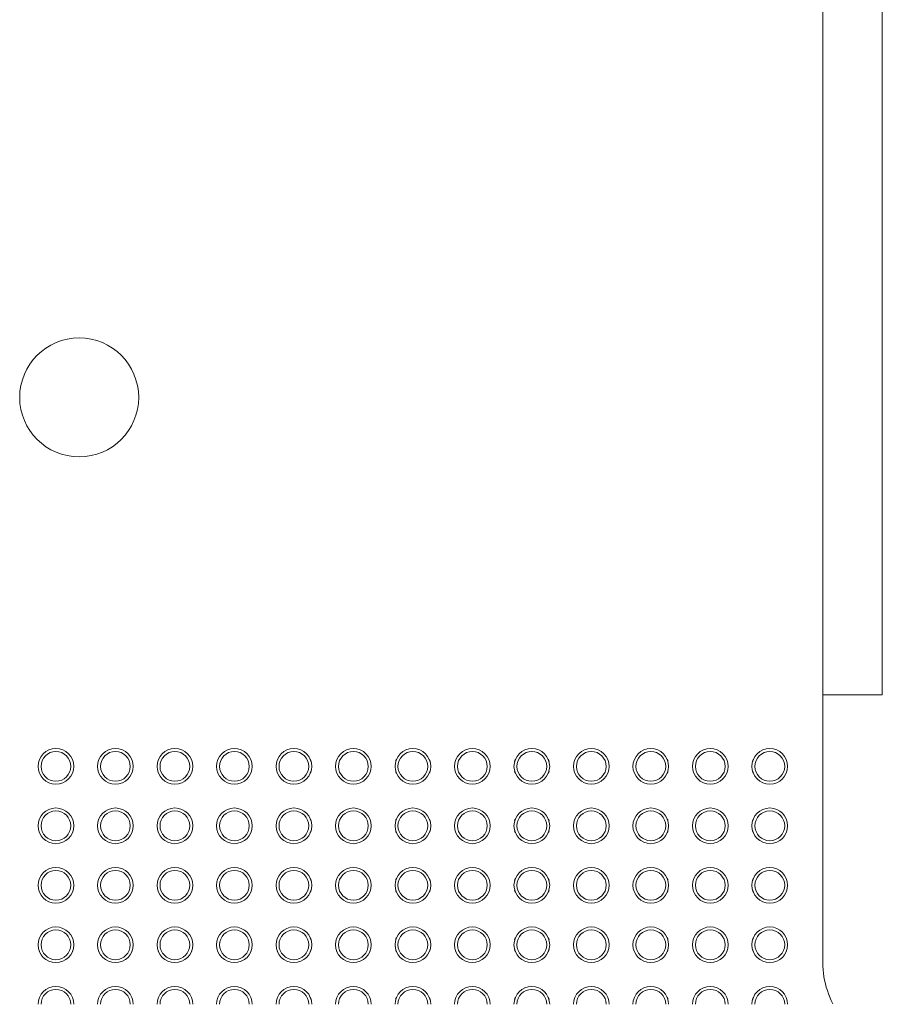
# Model space of a CAD drawing. Header units: millimetres. Extents: x -281 to 121694, y -16481 to 65128.
# Tile 304 of 656: x 21365 to 22090, y 25715 to 26542. Entities that reach past the tile are written whole.
import ezdxf

# ---------------------------------------------------------------- set-up
doc = ezdxf.new("R2010")
doc.units = ezdxf.units.MM
for name, color, linetype, lineweight in [('A--L$01A__Algemeen', 7, 'Continuous', 5), ('A--L28__Hoofddraagconstructies', 3, 'Continuous', 5), ('A--LD21__DetailPenFijnHidden', 1, 'Continuous', 5)]:
    doc.layers.add(name, color=color, linetype=linetype, lineweight=lineweight)

# ---------------------------------------------------------------- blocks, each defined once
blk = doc.blocks.new('NLRS_24_10_SF_trappen kern_gen_cpz - NLRS_24_12_02_SF_trappen kern_gen_cpz-66734290-L_80_ 16')
at = {"layer": 'A--L$01A__Algemeen'}
for p, q in [((-1700, -0.1), (-1700, 224.9)), ((-1750, -0.1), (-1700, -0.1))]:
    blk.add_line(p, q, dxfattribs=at)
at = {"layer": 'A--L$01A__Algemeen', "flags": 128}
for points in [[(-1700, 224.9), (-1700.06, 227.9), (-1700.24, 230.89), (-1700.54, 233.88), (-1700.96, 236.85), (-1701.5, 239.8), (-1702.15, 242.73), (-1702.92, 245.63), (-1703.81, 248.49), (-1704.81, 251.32), (-1705.92, 254.11), (-1707.14, 256.85), (-1708.48, 259.53)], [(-1705.92, 254.11), (-1707.14, 256.85), (-1708.48, 259.53)], [(-1705.92, 254.11), (-1707.14, 256.85), (-1708.48, 259.53)], [(-1705.92, 254.11), (-1707.14, 256.85), (-1708.48, 259.53)], [(-1700, 224.9), (-1700.06, 227.9), (-1700.24, 230.89), (-1700.54, 233.88), (-1700.96, 236.85), (-1701.5, 239.8), (-1702.15, 242.73), (-1702.92, 245.63), (-1703.81, 248.49), (-1704.81, 251.32), (-1705.59, 253.27)], [(-1700, 224.9), (-1700.06, 227.9), (-1700.24, 230.89), (-1700.54, 233.88), (-1700.96, 236.85), (-1701.5, 239.8), (-1702.15, 242.73), (-1702.92, 245.63), (-1703.81, 248.49), (-1704.81, 251.32), (-1705.59, 253.27)], [(-1700, 224.9), (-1700.06, 227.9), (-1700.24, 230.89), (-1700.54, 233.88), (-1700.96, 236.85), (-1701.5, 239.8), (-1702.15, 242.73), (-1702.92, 245.63), (-1703.81, 248.49), (-1704.81, 251.32), (-1705.59, 253.27)]]:
    blk.add_lwpolyline(points, dxfattribs=at)
at = {"layer": 'A--L$01A__Algemeen'}
for centre, radius, start, end in [((-1655.44, 260), 15, 180, 360), ((-1655.44, 260), 12.5, 180, 360), ((-1605.44, 260), 15, 180, 360), ((-1605.44, 260), 12.5, 180, 360), ((-1555.44, 260), 15, 180, 360), ((-1555.44, 260), 12.5, 180, 360), ((-1505.44, 260), 15, 180, 360), ((-1505.44, 260), 12.5, 180, 360), ((-1455.44, 260), 15, 180, 360), ((-1455.44, 260), 12.5, 180, 360), ((-1405.44, 260), 15, 180, 360), ((-1405.44, 260), 12.5, 180, 360), ((-1355.44, 260), 15, 180, 360), ((-1355.44, 260), 12.5, 180, 360), ((-1305.44, 260), 15, 180, 360), ((-1305.44, 260), 12.5, 180, 360), ((-1255.44, 260), 15, 180, 360), ((-1255.44, 260), 12.5, 180, 360), ((-1205.44, 260), 15, 180, 360), ((-1205.44, 260), 12.5, 180, 360), ((-1155.44, 260), 15, 180, 360), ((-1155.44, 260), 12.5, 180, 360), ((-1105.44, 260), 15, 180, 360), ((-1105.44, 260), 12.5, 180, 360), ((-1055.44, 260), 15, 180, 360), ((-1055.44, 260), 12.5, 180, 360), ((-1655.44, 260), 15, 195.71976, 202.5), ((-1655.44, 260), 15, 195.71976, 202.5), ((-1655.44, 260), 15, 195.71976, 202.5), ((-1655.44, 260), 15, 337.5, 344.28024), ((-1655.44, 260), 15, 337.5, 344.28024), ((-1655.44, 260), 15, 337.5, 344.28024), ((-1605.44, 260), 15, 195.71976, 202.5), ((-1605.44, 260), 15, 195.71976, 202.5), ((-1605.44, 260), 15, 195.71976, 202.5), ((-1605.44, 260), 15, 337.5, 344.28024), ((-1605.44, 260), 15, 337.5, 344.28024), ((-1605.44, 260), 15, 337.5, 344.28024), ((-1555.44, 260), 15, 195.71976, 202.5), ((-1555.44, 260), 15, 195.71976, 202.5), ((-1555.44, 260), 15, 195.71976, 202.5), ((-1505.44, 260), 15, 195.71976, 202.5), ((-1505.44, 260), 15, 195.71976, 202.5), ((-1505.44, 260), 15, 195.71976, 202.5), ((-1505.44, 260), 15, 337.5, 344.28024), ((-1505.44, 260), 15, 337.5, 344.28024), ((-1505.44, 260), 15, 337.5, 344.28024), ((-1455.44, 260), 15, 195.71976, 202.5), ((-1455.44, 260), 15, 195.71976, 202.5), ((-1455.44, 260), 15, 195.71976, 202.5), ((-1455.44, 260), 15, 337.5, 344.28024), ((-1455.44, 260), 15, 337.5, 344.28024), ((-1455.44, 260), 15, 337.5, 344.28024), ((-1405.44, 260), 15, 195.71976, 202.5), ((-1405.44, 260), 15, 195.71976, 202.5), ((-1405.44, 260), 15, 195.71976, 202.5), ((-1405.44, 260), 15, 337.5, 344.28024), ((-1405.44, 260), 15, 337.5, 344.28024), ((-1405.44, 260), 15, 337.5, 344.28024), ((-1355.44, 260), 15, 195.71976, 202.5), ((-1355.44, 260), 15, 195.71976, 202.5), ((-1355.44, 260), 15, 195.71976, 202.5), ((-1355.44, 260), 15, 337.5, 344.28024), ((-1355.44, 260), 15, 337.5, 344.28024), ((-1355.44, 260), 15, 337.5, 344.28024), ((-1305.44, 260), 15, 195.71976, 202.5), ((-1305.44, 260), 15, 195.71976, 202.5), ((-1305.44, 260), 15, 195.71976, 202.5), ((-1305.44, 260), 15, 337.5, 344.28024), ((-1305.44, 260), 15, 337.5, 344.28024), ((-1305.44, 260), 15, 337.5, 344.28024), ((-1255.44, 260), 15, 195.71976, 202.5), ((-1255.44, 260), 15, 195.71976, 202.5), ((-1255.44, 260), 15, 195.71976, 202.5), ((-1255.44, 260), 15, 337.5, 344.28024), ((-1255.44, 260), 15, 337.5, 344.28024), ((-1255.44, 260), 15, 337.5, 344.28024), ((-1205.44, 260), 15, 195.71976, 202.5), ((-1205.44, 260), 15, 195.71976, 202.5), ((-1205.44, 260), 15, 195.71976, 202.5), ((-1155.44, 260), 15, 195.71976, 202.5), ((-1155.44, 260), 15, 195.71976, 202.5), ((-1155.44, 260), 15, 195.71976, 202.5), ((-1155.44, 260), 15, 337.5, 344.28024), ((-1155.44, 260), 15, 337.5, 344.28024), ((-1155.44, 260), 15, 337.5, 344.28024), ((-1105.44, 260), 15, 195.71976, 202.5), ((-1105.44, 260), 15, 195.71976, 202.5), ((-1105.44, 260), 15, 195.71976, 202.5), ((-1105.44, 260), 15, 337.5, 344.28024), ((-1105.44, 260), 15, 337.5, 344.28024), ((-1105.44, 260), 15, 337.5, 344.28024), ((-1055.44, 260), 15, 195.71976, 202.5), ((-1055.44, 260), 15, 195.71976, 202.5), ((-1055.44, 260), 15, 195.71976, 202.5), ((-1055.44, 260), 15, 337.5, 344.28024), ((-1055.44, 260), 15, 337.5, 344.28024), ((-1055.44, 260), 15, 337.5, 344.28024), ((-1655.44, 210), 15, 0, 180), ((-1605.44, 210), 15, 0, 180), ((-1555.44, 210), 15, 0, 180), ((-1505.44, 210), 15, 0, 180), ((-1455.44, 210), 15, 0, 180), ((-1405.44, 210), 15, 0, 180), ((-1355.44, 210), 15, 0, 180), ((-1305.44, 210), 15, 0, 180), ((-1255.44, 210), 15, 0, 180), ((-1205.44, 210), 15, 0, 180), ((-1155.44, 210), 15, 0, 180), ((-1105.44, 210), 15, 0, 180), ((-1055.44, 210), 15, 0, 180), ((-1655.44, 210), 15, 157.5, 164.28024), ((-1655.44, 210), 15, 157.5, 164.28024), ((-1655.44, 210), 15, 157.5, 164.28024), ((-1655.44, 210), 12.5, 0, 180), ((-1655.44, 210), 15, 15.71976, 22.5), ((-1655.44, 210), 15, 15.71976, 22.5), ((-1655.44, 210), 15, 15.71976, 22.5), ((-1605.44, 210), 15, 157.5, 164.28024), ((-1605.44, 210), 15, 157.5, 164.28024), ((-1605.44, 210), 15, 157.5, 164.28024), ((-1605.44, 210), 12.5, 0, 180), ((-1605.44, 210), 15, 15.71976, 22.5), ((-1605.44, 210), 15, 15.71976, 22.5), ((-1605.44, 210), 15, 15.71976, 22.5), ((-1555.44, 210), 15, 157.5, 164.28024), ((-1555.44, 210), 15, 157.5, 164.28024), ((-1555.44, 210), 15, 157.5, 164.28024), ((-1555.44, 210), 12.5, 0, 180), ((-1505.44, 210), 15, 157.5, 164.28024), ((-1505.44, 210), 15, 157.5, 164.28024), ((-1505.44, 210), 15, 157.5, 164.28024), ((-1505.44, 210), 12.5, 0, 180), ((-1505.44, 210), 15, 15.71976, 22.5), ((-1505.44, 210), 15, 15.71976, 22.5), ((-1505.44, 210), 15, 15.71976, 22.5), ((-1455.44, 210), 15, 157.5, 164.28024), ((-1455.44, 210), 15, 157.5, 164.28024), ((-1455.44, 210), 15, 157.5, 164.28024), ((-1455.44, 210), 12.5, 0, 180), ((-1455.44, 210), 15, 15.71976, 22.5), ((-1455.44, 210), 15, 15.71976, 22.5), ((-1455.44, 210), 15, 15.71976, 22.5), ((-1405.44, 210), 15, 157.5, 164.28024), ((-1405.44, 210), 15, 157.5, 164.28024), ((-1405.44, 210), 15, 157.5, 164.28024), ((-1405.44, 210), 12.5, 0, 180), ((-1405.44, 210), 15, 15.71976, 22.5), ((-1405.44, 210), 15, 15.71976, 22.5), ((-1405.44, 210), 15, 15.71976, 22.5), ((-1355.44, 210), 15, 157.5, 164.28024), ((-1355.44, 210), 15, 157.5, 164.28024), ((-1355.44, 210), 15, 157.5, 164.28024), ((-1355.44, 210), 12.5, 0, 180), ((-1355.44, 210), 15, 15.71976, 22.5), ((-1355.44, 210), 15, 15.71976, 22.5), ((-1355.44, 210), 15, 15.71976, 22.5), ((-1305.44, 210), 15, 157.5, 164.28024), ((-1305.44, 210), 15, 157.5, 164.28024), ((-1305.44, 210), 15, 157.5, 164.28024), ((-1305.44, 210), 12.5, 0, 180), ((-1305.44, 210), 15, 15.71976, 22.5), ((-1305.44, 210), 15, 15.71976, 22.5), ((-1305.44, 210), 15, 15.71976, 22.5), ((-1255.44, 210), 15, 157.5, 164.28024), ((-1255.44, 210), 15, 157.5, 164.28024), ((-1255.44, 210), 15, 157.5, 164.28024), ((-1255.44, 210), 12.5, 0, 180), ((-1255.44, 210), 15, 15.71976, 22.5), ((-1255.44, 210), 15, 15.71976, 22.5), ((-1255.44, 210), 15, 15.71976, 22.5), ((-1205.44, 210), 15, 157.5, 164.28024), ((-1205.44, 210), 15, 157.5, 164.28024), ((-1205.44, 210), 15, 157.5, 164.28024), ((-1205.44, 210), 12.5, 0, 180), ((-1155.44, 210), 15, 157.5, 164.28024), ((-1155.44, 210), 15, 157.5, 164.28024), ((-1155.44, 210), 15, 157.5, 164.28024), ((-1155.44, 210), 12.5, 0, 180), ((-1155.44, 210), 15, 15.71976, 22.5), ((-1155.44, 210), 15, 15.71976, 22.5), ((-1155.44, 210), 15, 15.71976, 22.5), ((-1105.44, 210), 15, 157.5, 164.28024), ((-1105.44, 210), 15, 157.5, 164.28024), ((-1105.44, 210), 15, 157.5, 164.28024), ((-1105.44, 210), 12.5, 0, 180), ((-1105.44, 210), 15, 15.71976, 22.5), ((-1105.44, 210), 15, 15.71976, 22.5), ((-1105.44, 210), 15, 15.71976, 22.5), ((-1055.44, 210), 15, 157.5, 164.28024), ((-1055.44, 210), 15, 157.5, 164.28024), ((-1055.44, 210), 15, 157.5, 164.28024), ((-1055.44, 210), 12.5, 0, 180), ((-1055.44, 210), 15, 15.71976, 22.5), ((-1055.44, 210), 15, 15.71976, 22.5), ((-1055.44, 210), 15, 15.71976, 22.5), ((-1655.44, 210), 15, 180, 360), ((-1655.44, 210), 12.5, 180, 360), ((-1605.44, 210), 15, 180, 360), ((-1605.44, 210), 12.5, 180, 360), ((-1555.44, 210), 15, 180, 360), ((-1555.44, 210), 12.5, 180, 360), ((-1505.44, 210), 15, 180, 360), ((-1505.44, 210), 12.5, 180, 360), ((-1455.44, 210), 15, 180, 360), ((-1455.44, 210), 12.5, 180, 360), ((-1405.44, 210), 15, 180, 360), ((-1405.44, 210), 12.5, 180, 360), ((-1355.44, 210), 15, 180, 360), ((-1355.44, 210), 12.5, 180, 360), ((-1305.44, 210), 15, 180, 360), ((-1305.44, 210), 12.5, 180, 360), ((-1255.44, 210), 15, 180, 360), ((-1255.44, 210), 12.5, 180, 360), ((-1205.44, 210), 15, 180, 360), ((-1205.44, 210), 12.5, 180, 360), ((-1155.44, 210), 15, 180, 360), ((-1155.44, 210), 12.5, 180, 360), ((-1105.44, 210), 15, 180, 360), ((-1105.44, 210), 12.5, 180, 360), ((-1055.44, 210), 15, 180, 360), ((-1055.44, 210), 12.5, 180, 360), ((-1655.44, 210), 15, 195.71976, 202.5), ((-1655.44, 210), 15, 195.71976, 202.5), ((-1655.44, 210), 15, 195.71976, 202.5), ((-1655.44, 210), 15, 337.5, 344.28024), ((-1655.44, 210), 15, 337.5, 344.28024), ((-1655.44, 210), 15, 337.5, 344.28024), ((-1605.44, 210), 15, 195.71976, 202.5), ((-1605.44, 210), 15, 195.71976, 202.5), ((-1605.44, 210), 15, 195.71976, 202.5), ((-1605.44, 210), 15, 337.5, 344.28024), ((-1605.44, 210), 15, 337.5, 344.28024), ((-1605.44, 210), 15, 337.5, 344.28024), ((-1555.44, 210), 15, 195.71976, 202.5), ((-1555.44, 210), 15, 195.71976, 202.5), ((-1555.44, 210), 15, 195.71976, 202.5), ((-1505.44, 210), 15, 195.71976, 202.5), ((-1505.44, 210), 15, 195.71976, 202.5), ((-1505.44, 210), 15, 195.71976, 202.5), ((-1505.44, 210), 15, 337.5, 344.28024), ((-1505.44, 210), 15, 337.5, 344.28024), ((-1505.44, 210), 15, 337.5, 344.28024), ((-1455.44, 210), 15, 195.71976, 202.5), ((-1455.44, 210), 15, 195.71976, 202.5), ((-1455.44, 210), 15, 195.71976, 202.5), ((-1455.44, 210), 15, 337.5, 344.28024), ((-1455.44, 210), 15, 337.5, 344.28024), ((-1455.44, 210), 15, 337.5, 344.28024), ((-1405.44, 210), 15, 195.71976, 202.5), ((-1405.44, 210), 15, 195.71976, 202.5), ((-1405.44, 210), 15, 195.71976, 202.5), ((-1405.44, 210), 15, 337.5, 344.28024), ((-1405.44, 210), 15, 337.5, 344.28024), ((-1405.44, 210), 15, 337.5, 344.28024), ((-1355.44, 210), 15, 195.71976, 202.5), ((-1355.44, 210), 15, 195.71976, 202.5), ((-1355.44, 210), 15, 195.71976, 202.5), ((-1355.44, 210), 15, 337.5, 344.28024), ((-1355.44, 210), 15, 337.5, 344.28024), ((-1355.44, 210), 15, 337.5, 344.28024), ((-1305.44, 210), 15, 195.71976, 202.5), ((-1305.44, 210), 15, 195.71976, 202.5), ((-1305.44, 210), 15, 195.71976, 202.5), ((-1305.44, 210), 15, 337.5, 344.28024), ((-1305.44, 210), 15, 337.5, 344.28024), ((-1305.44, 210), 15, 337.5, 344.28024), ((-1255.44, 210), 15, 195.71976, 202.5), ((-1255.44, 210), 15, 195.71976, 202.5), ((-1255.44, 210), 15, 195.71976, 202.5), ((-1255.44, 210), 15, 337.5, 344.28024), ((-1255.44, 210), 15, 337.5, 344.28024), ((-1255.44, 210), 15, 337.5, 344.28024), ((-1205.44, 210), 15, 195.71976, 202.5), ((-1205.44, 210), 15, 195.71976, 202.5), ((-1205.44, 210), 15, 195.71976, 202.5), ((-1155.44, 210), 15, 195.71976, 202.5), ((-1155.44, 210), 15, 195.71976, 202.5), ((-1155.44, 210), 15, 195.71976, 202.5), ((-1155.44, 210), 15, 337.5, 344.28024), ((-1155.44, 210), 15, 337.5, 344.28024), ((-1155.44, 210), 15, 337.5, 344.28024), ((-1105.44, 210), 15, 195.71976, 202.5), ((-1105.44, 210), 15, 195.71976, 202.5), ((-1105.44, 210), 15, 195.71976, 202.5), ((-1105.44, 210), 15, 337.5, 344.28024), ((-1105.44, 210), 15, 337.5, 344.28024), ((-1105.44, 210), 15, 337.5, 344.28024), ((-1055.44, 210), 15, 195.71976, 202.5), ((-1055.44, 210), 15, 195.71976, 202.5), ((-1055.44, 210), 15, 195.71976, 202.5), ((-1055.44, 210), 15, 337.5, 344.28024), ((-1055.44, 210), 15, 337.5, 344.28024), ((-1055.44, 210), 15, 337.5, 344.28024), ((-1655.44, 160), 15, 0, 180), ((-1605.44, 160), 15, 0, 180), ((-1555.44, 160), 15, 0, 180), ((-1505.44, 160), 15, 0, 180), ((-1455.44, 160), 15, 0, 180), ((-1405.44, 160), 15, 0, 180), ((-1355.44, 160), 15, 0, 180), ((-1305.44, 160), 15, 0, 180), ((-1255.44, 160), 15, 0, 180), ((-1205.44, 160), 15, 0, 180), ((-1155.44, 160), 15, 0, 180), ((-1105.44, 160), 15, 0, 180), ((-1055.44, 160), 15, 0, 180), ((-1655.44, 160), 15, 157.5, 164.28024), ((-1655.44, 160), 15, 157.5, 164.28024), ((-1655.44, 160), 15, 157.5, 164.28024), ((-1655.44, 160), 12.5, 0, 180), ((-1655.44, 160), 15, 15.71976, 22.5), ((-1655.44, 160), 15, 15.71976, 22.5), ((-1655.44, 160), 15, 15.71976, 22.5), ((-1605.44, 160), 15, 157.5, 164.28024), ((-1605.44, 160), 15, 157.5, 164.28024), ((-1605.44, 160), 15, 157.5, 164.28024), ((-1605.44, 160), 12.5, 0, 180), ((-1605.44, 160), 15, 15.71976, 22.5), ((-1605.44, 160), 15, 15.71976, 22.5), ((-1605.44, 160), 15, 15.71976, 22.5), ((-1555.44, 160), 15, 157.5, 164.28024), ((-1555.44, 160), 15, 157.5, 164.28024), ((-1555.44, 160), 15, 157.5, 164.28024), ((-1555.44, 160), 12.5, 0, 180), ((-1505.44, 160), 15, 157.5, 164.28024), ((-1505.44, 160), 15, 157.5, 164.28024), ((-1505.44, 160), 15, 157.5, 164.28024), ((-1505.44, 160), 12.5, 0, 180), ((-1505.44, 160), 15, 15.71976, 22.5), ((-1505.44, 160), 15, 15.71976, 22.5), ((-1505.44, 160), 15, 15.71976, 22.5), ((-1455.44, 160), 15, 157.5, 164.28024), ((-1455.44, 160), 15, 157.5, 164.28024), ((-1455.44, 160), 15, 157.5, 164.28024), ((-1455.44, 160), 12.5, 0, 180), ((-1455.44, 160), 15, 15.71976, 22.5), ((-1455.44, 160), 15, 15.71976, 22.5), ((-1455.44, 160), 15, 15.71976, 22.5), ((-1405.44, 160), 15, 157.5, 164.28024), ((-1405.44, 160), 15, 157.5, 164.28024), ((-1405.44, 160), 15, 157.5, 164.28024), ((-1405.44, 160), 12.5, 0, 180), ((-1405.44, 160), 15, 15.71976, 22.5), ((-1405.44, 160), 15, 15.71976, 22.5), ((-1405.44, 160), 15, 15.71976, 22.5), ((-1355.44, 160), 15, 157.5, 164.28024), ((-1355.44, 160), 15, 157.5, 164.28024), ((-1355.44, 160), 15, 157.5, 164.28024), ((-1355.44, 160), 12.5, 0, 180), ((-1355.44, 160), 15, 15.71976, 22.5), ((-1355.44, 160), 15, 15.71976, 22.5), ((-1355.44, 160), 15, 15.71976, 22.5), ((-1305.44, 160), 15, 157.5, 164.28024), ((-1305.44, 160), 15, 157.5, 164.28024), ((-1305.44, 160), 15, 157.5, 164.28024), ((-1305.44, 160), 12.5, 0, 180), ((-1305.44, 160), 15, 15.71976, 22.5), ((-1305.44, 160), 15, 15.71976, 22.5), ((-1305.44, 160), 15, 15.71976, 22.5), ((-1255.44, 160), 15, 157.5, 164.28024), ((-1255.44, 160), 15, 157.5, 164.28024), ((-1255.44, 160), 15, 157.5, 164.28024), ((-1255.44, 160), 12.5, 0, 180), ((-1255.44, 160), 15, 15.71976, 22.5), ((-1255.44, 160), 15, 15.71976, 22.5), ((-1255.44, 160), 15, 15.71976, 22.5), ((-1205.44, 160), 15, 157.5, 164.28024), ((-1205.44, 160), 15, 157.5, 164.28024), ((-1205.44, 160), 15, 157.5, 164.28024), ((-1205.44, 160), 12.5, 0, 180), ((-1155.44, 160), 15, 157.5, 164.28024), ((-1155.44, 160), 15, 157.5, 164.28024), ((-1155.44, 160), 15, 157.5, 164.28024), ((-1155.44, 160), 12.5, 0, 180), ((-1155.44, 160), 15, 15.71976, 22.5), ((-1155.44, 160), 15, 15.71976, 22.5), ((-1155.44, 160), 15, 15.71976, 22.5), ((-1105.44, 160), 15, 157.5, 164.28024), ((-1105.44, 160), 15, 157.5, 164.28024), ((-1105.44, 160), 15, 157.5, 164.28024), ((-1105.44, 160), 12.5, 0, 180), ((-1105.44, 160), 15, 15.71976, 22.5), ((-1105.44, 160), 15, 15.71976, 22.5), ((-1105.44, 160), 15, 15.71976, 22.5), ((-1055.44, 160), 15, 157.5, 164.28024), ((-1055.44, 160), 15, 157.5, 164.28024), ((-1055.44, 160), 15, 157.5, 164.28024), ((-1055.44, 160), 12.5, 0, 180), ((-1055.44, 160), 15, 15.71976, 22.5), ((-1055.44, 160), 15, 15.71976, 22.5), ((-1055.44, 160), 15, 15.71976, 22.5), ((-1655.44, 160), 15, 180, 360), ((-1655.44, 160), 12.5, 180, 360), ((-1605.44, 160), 15, 180, 360), ((-1605.44, 160), 12.5, 180, 360), ((-1555.44, 160), 15, 180, 360), ((-1555.44, 160), 12.5, 180, 360), ((-1505.44, 160), 15, 180, 360), ((-1505.44, 160), 12.5, 180, 360), ((-1455.44, 160), 15, 180, 360), ((-1455.44, 160), 12.5, 180, 360), ((-1405.44, 160), 15, 180, 360), ((-1405.44, 160), 12.5, 180, 360), ((-1355.44, 160), 15, 180, 360), ((-1355.44, 160), 12.5, 180, 360), ((-1305.44, 160), 15, 180, 360), ((-1305.44, 160), 12.5, 180, 360), ((-1255.44, 160), 15, 180, 360), ((-1255.44, 160), 12.5, 180, 360), ((-1205.44, 160), 15, 180, 360), ((-1205.44, 160), 12.5, 180, 360), ((-1155.44, 160), 15, 180, 360), ((-1155.44, 160), 12.5, 180, 360), ((-1105.44, 160), 15, 180, 360), ((-1105.44, 160), 12.5, 180, 360), ((-1055.44, 160), 15, 180, 360), ((-1055.44, 160), 12.5, 180, 360), ((-1655.44, 160), 15, 195.71976, 202.5), ((-1655.44, 160), 15, 195.71976, 202.5), ((-1655.44, 160), 15, 195.71976, 202.5), ((-1655.44, 160), 15, 337.5, 344.28024), ((-1655.44, 160), 15, 337.5, 344.28024), ((-1655.44, 160), 15, 337.5, 344.28024), ((-1605.44, 160), 15, 195.71976, 202.5), ((-1605.44, 160), 15, 195.71976, 202.5), ((-1605.44, 160), 15, 195.71976, 202.5), ((-1605.44, 160), 15, 337.5, 344.28024), ((-1605.44, 160), 15, 337.5, 344.28024), ((-1605.44, 160), 15, 337.5, 344.28024), ((-1555.44, 160), 15, 195.71976, 202.5), ((-1555.44, 160), 15, 195.71976, 202.5), ((-1555.44, 160), 15, 195.71976, 202.5), ((-1505.44, 160), 15, 195.71976, 202.5), ((-1505.44, 160), 15, 195.71976, 202.5), ((-1505.44, 160), 15, 195.71976, 202.5), ((-1505.44, 160), 15, 337.5, 344.28024), ((-1505.44, 160), 15, 337.5, 344.28024), ((-1505.44, 160), 15, 337.5, 344.28024), ((-1455.44, 160), 15, 195.71976, 202.5), ((-1455.44, 160), 15, 195.71976, 202.5), ((-1455.44, 160), 15, 195.71976, 202.5), ((-1455.44, 160), 15, 337.5, 344.28024), ((-1455.44, 160), 15, 337.5, 344.28024), ((-1455.44, 160), 15, 337.5, 344.28024), ((-1405.44, 160), 15, 195.71976, 202.5), ((-1405.44, 160), 15, 195.71976, 202.5), ((-1405.44, 160), 15, 195.71976, 202.5), ((-1405.44, 160), 15, 337.5, 344.28024), ((-1405.44, 160), 15, 337.5, 344.28024), ((-1405.44, 160), 15, 337.5, 344.28024), ((-1355.44, 160), 15, 195.71976, 202.5), ((-1355.44, 160), 15, 195.71976, 202.5), ((-1355.44, 160), 15, 195.71976, 202.5), ((-1355.44, 160), 15, 337.5, 344.28024), ((-1355.44, 160), 15, 337.5, 344.28024), ((-1355.44, 160), 15, 337.5, 344.28024), ((-1305.44, 160), 15, 195.71976, 202.5), ((-1305.44, 160), 15, 195.71976, 202.5), ((-1305.44, 160), 15, 195.71976, 202.5), ((-1305.44, 160), 15, 337.5, 344.28024), ((-1305.44, 160), 15, 337.5, 344.28024), ((-1305.44, 160), 15, 337.5, 344.28024), ((-1255.44, 160), 15, 195.71976, 202.5), ((-1255.44, 160), 15, 195.71976, 202.5), ((-1255.44, 160), 15, 195.71976, 202.5), ((-1255.44, 160), 15, 337.5, 344.28024), ((-1255.44, 160), 15, 337.5, 344.28024), ((-1255.44, 160), 15, 337.5, 344.28024), ((-1205.44, 160), 15, 195.71976, 202.5), ((-1205.44, 160), 15, 195.71976, 202.5), ((-1205.44, 160), 15, 195.71976, 202.5), ((-1155.44, 160), 15, 195.71976, 202.5), ((-1155.44, 160), 15, 195.71976, 202.5), ((-1155.44, 160), 15, 195.71976, 202.5), ((-1155.44, 160), 15, 337.5, 344.28024), ((-1155.44, 160), 15, 337.5, 344.28024), ((-1155.44, 160), 15, 337.5, 344.28024), ((-1105.44, 160), 15, 195.71976, 202.5), ((-1105.44, 160), 15, 195.71976, 202.5), ((-1105.44, 160), 15, 195.71976, 202.5), ((-1105.44, 160), 15, 337.5, 344.28024), ((-1105.44, 160), 15, 337.5, 344.28024), ((-1105.44, 160), 15, 337.5, 344.28024), ((-1055.44, 160), 15, 195.71976, 202.5), ((-1055.44, 160), 15, 195.71976, 202.5), ((-1055.44, 160), 15, 195.71976, 202.5), ((-1055.44, 160), 15, 337.5, 344.28024), ((-1055.44, 160), 15, 337.5, 344.28024), ((-1055.44, 160), 15, 337.5, 344.28024), ((-1655.44, 110), 15, 0, 180), ((-1605.44, 110), 15, 0, 180), ((-1555.44, 110), 15, 0, 180), ((-1505.44, 110), 15, 0, 180), ((-1455.44, 110), 15, 0, 180), ((-1405.44, 110), 15, 0, 180), ((-1355.44, 110), 15, 0, 180), ((-1305.44, 110), 15, 0, 180), ((-1255.44, 110), 15, 0, 180), ((-1205.44, 110), 15, 0, 180), ((-1155.44, 110), 15, 0, 180), ((-1105.44, 110), 15, 0, 180), ((-1055.44, 110), 15, 0, 180), ((-1655.44, 110), 12.5, 0, 180), ((-1605.44, 110), 12.5, 0, 180), ((-1555.44, 110), 12.5, 0, 180), ((-1505.44, 110), 12.5, 0, 180), ((-1455.44, 110), 12.5, 0, 180), ((-1405.44, 110), 12.5, 0, 180), ((-1355.44, 110), 12.5, 0, 180), ((-1305.44, 110), 12.5, 0, 180), ((-1255.44, 110), 12.5, 0, 180), ((-1205.44, 110), 12.5, 0, 180), ((-1155.44, 110), 12.5, 0, 180), ((-1105.44, 110), 12.5, 0, 180), ((-1055.44, 110), 12.5, 0, 180), ((-1655.44, 110), 15, 180, 360), ((-1655.44, 110), 15, 157.5, 164.28024), ((-1655.44, 110), 15, 157.5, 164.28024), ((-1655.44, 110), 15, 157.5, 164.28024), ((-1655.44, 110), 12.5, 180, 360), ((-1655.44, 110), 15, 15.71976, 22.5), ((-1655.44, 110), 15, 15.71976, 22.5), ((-1655.44, 110), 15, 15.71976, 22.5), ((-1605.44, 110), 15, 180, 360), ((-1605.44, 110), 15, 157.5, 164.28024), ((-1605.44, 110), 15, 157.5, 164.28024), ((-1605.44, 110), 15, 157.5, 164.28024), ((-1605.44, 110), 12.5, 180, 360), ((-1605.44, 110), 15, 15.71976, 22.5), ((-1605.44, 110), 15, 15.71976, 22.5), ((-1605.44, 110), 15, 15.71976, 22.5), ((-1555.44, 110), 15, 180, 360), ((-1555.44, 110), 15, 157.5, 164.28024), ((-1555.44, 110), 15, 157.5, 164.28024), ((-1555.44, 110), 15, 157.5, 164.28024), ((-1555.44, 110), 12.5, 180, 360), ((-1505.44, 110), 15, 180, 360), ((-1505.44, 110), 15, 157.5, 164.28024), ((-1505.44, 110), 15, 157.5, 164.28024), ((-1505.44, 110), 15, 157.5, 164.28024), ((-1505.44, 110), 12.5, 180, 360), ((-1505.44, 110), 15, 15.71976, 22.5), ((-1505.44, 110), 15, 15.71976, 22.5), ((-1505.44, 110), 15, 15.71976, 22.5), ((-1455.44, 110), 15, 180, 360), ((-1455.44, 110), 15, 157.5, 164.28024), ((-1455.44, 110), 15, 157.5, 164.28024), ((-1455.44, 110), 15, 157.5, 164.28024), ((-1455.44, 110), 12.5, 180, 360), ((-1455.44, 110), 15, 15.71976, 22.5), ((-1455.44, 110), 15, 15.71976, 22.5), ((-1455.44, 110), 15, 15.71976, 22.5), ((-1405.44, 110), 15, 180, 360), ((-1405.44, 110), 15, 157.5, 164.28024), ((-1405.44, 110), 15, 157.5, 164.28024), ((-1405.44, 110), 15, 157.5, 164.28024), ((-1405.44, 110), 12.5, 180, 360), ((-1405.44, 110), 15, 15.71976, 22.5), ((-1405.44, 110), 15, 15.71976, 22.5), ((-1405.44, 110), 15, 15.71976, 22.5), ((-1355.44, 110), 15, 180, 360), ((-1355.44, 110), 15, 157.5, 164.28024), ((-1355.44, 110), 15, 157.5, 164.28024), ((-1355.44, 110), 15, 157.5, 164.28024), ((-1355.44, 110), 12.5, 180, 360), ((-1355.44, 110), 15, 15.71976, 22.5), ((-1355.44, 110), 15, 15.71976, 22.5), ((-1355.44, 110), 15, 15.71976, 22.5), ((-1305.44, 110), 15, 180, 360), ((-1305.44, 110), 15, 157.5, 164.28024), ((-1305.44, 110), 15, 157.5, 164.28024), ((-1305.44, 110), 15, 157.5, 164.28024), ((-1305.44, 110), 12.5, 180, 360), ((-1305.44, 110), 15, 15.71976, 22.5), ((-1305.44, 110), 15, 15.71976, 22.5), ((-1305.44, 110), 15, 15.71976, 22.5), ((-1255.44, 110), 15, 180, 360), ((-1255.44, 110), 15, 157.5, 164.28024), ((-1255.44, 110), 15, 157.5, 164.28024), ((-1255.44, 110), 15, 157.5, 164.28024), ((-1255.44, 110), 12.5, 180, 360), ((-1255.44, 110), 15, 15.71976, 22.5), ((-1255.44, 110), 15, 15.71976, 22.5), ((-1255.44, 110), 15, 15.71976, 22.5), ((-1205.44, 110), 15, 180, 360), ((-1205.44, 110), 15, 157.5, 164.28024), ((-1205.44, 110), 15, 157.5, 164.28024), ((-1205.44, 110), 15, 157.5, 164.28024), ((-1205.44, 110), 12.5, 180, 360), ((-1155.44, 110), 15, 180, 360), ((-1155.44, 110), 15, 157.5, 164.28024), ((-1155.44, 110), 15, 157.5, 164.28024), ((-1155.44, 110), 15, 157.5, 164.28024), ((-1155.44, 110), 12.5, 180, 360), ((-1155.44, 110), 15, 15.71976, 22.5), ((-1155.44, 110), 15, 15.71976, 22.5), ((-1155.44, 110), 15, 15.71976, 22.5), ((-1105.44, 110), 15, 180, 360), ((-1105.44, 110), 15, 157.5, 164.28024), ((-1105.44, 110), 15, 157.5, 164.28024), ((-1105.44, 110), 15, 157.5, 164.28024), ((-1105.44, 110), 12.5, 180, 360), ((-1105.44, 110), 15, 15.71976, 22.5), ((-1105.44, 110), 15, 15.71976, 22.5), ((-1105.44, 110), 15, 15.71976, 22.5), ((-1055.44, 110), 15, 180, 360), ((-1055.44, 110), 15, 157.5, 164.28024), ((-1055.44, 110), 15, 157.5, 164.28024), ((-1055.44, 110), 15, 157.5, 164.28024), ((-1055.44, 110), 12.5, 180, 360), ((-1055.44, 110), 15, 15.71976, 22.5), ((-1055.44, 110), 15, 15.71976, 22.5), ((-1055.44, 110), 15, 15.71976, 22.5), ((-1655.44, 110), 15, 195.71976, 202.5), ((-1655.44, 110), 15, 195.71976, 202.5), ((-1655.44, 110), 15, 195.71976, 202.5), ((-1655.44, 110), 15, 337.5, 344.28024), ((-1655.44, 110), 15, 337.5, 344.28024), ((-1655.44, 110), 15, 337.5, 344.28024), ((-1605.44, 110), 15, 195.71976, 202.5), ((-1605.44, 110), 15, 195.71976, 202.5), ((-1605.44, 110), 15, 195.71976, 202.5), ((-1605.44, 110), 15, 337.5, 344.28024), ((-1605.44, 110), 15, 337.5, 344.28024), ((-1605.44, 110), 15, 337.5, 344.28024), ((-1555.44, 110), 15, 195.71976, 202.5), ((-1555.44, 110), 15, 195.71976, 202.5), ((-1555.44, 110), 15, 195.71976, 202.5), ((-1505.44, 110), 15, 195.71976, 202.5), ((-1505.44, 110), 15, 195.71976, 202.5), ((-1505.44, 110), 15, 195.71976, 202.5), ((-1505.44, 110), 15, 337.5, 344.28024), ((-1505.44, 110), 15, 337.5, 344.28024), ((-1505.44, 110), 15, 337.5, 344.28024), ((-1455.44, 110), 15, 195.71976, 202.5), ((-1455.44, 110), 15, 195.71976, 202.5), ((-1455.44, 110), 15, 195.71976, 202.5), ((-1455.44, 110), 15, 337.5, 344.28024), ((-1455.44, 110), 15, 337.5, 344.28024), ((-1455.44, 110), 15, 337.5, 344.28024), ((-1405.44, 110), 15, 195.71976, 202.5), ((-1405.44, 110), 15, 195.71976, 202.5), ((-1405.44, 110), 15, 195.71976, 202.5), ((-1405.44, 110), 15, 337.5, 344.28024), ((-1405.44, 110), 15, 337.5, 344.28024), ((-1405.44, 110), 15, 337.5, 344.28024), ((-1355.44, 110), 15, 195.71976, 202.5), ((-1355.44, 110), 15, 195.71976, 202.5), ((-1355.44, 110), 15, 195.71976, 202.5), ((-1355.44, 110), 15, 337.5, 344.28024), ((-1355.44, 110), 15, 337.5, 344.28024), ((-1355.44, 110), 15, 337.5, 344.28024), ((-1305.44, 110), 15, 195.71976, 202.5), ((-1305.44, 110), 15, 195.71976, 202.5), ((-1305.44, 110), 15, 195.71976, 202.5), ((-1305.44, 110), 15, 337.5, 344.28024), ((-1305.44, 110), 15, 337.5, 344.28024), ((-1305.44, 110), 15, 337.5, 344.28024), ((-1255.44, 110), 15, 195.71976, 202.5), ((-1255.44, 110), 15, 195.71976, 202.5), ((-1255.44, 110), 15, 195.71976, 202.5), ((-1255.44, 110), 15, 337.5, 344.28024), ((-1255.44, 110), 15, 337.5, 344.28024), ((-1255.44, 110), 15, 337.5, 344.28024), ((-1205.44, 110), 15, 195.71976, 202.5), ((-1205.44, 110), 15, 195.71976, 202.5), ((-1205.44, 110), 15, 195.71976, 202.5), ((-1155.44, 110), 15, 195.71976, 202.5), ((-1155.44, 110), 15, 195.71976, 202.5), ((-1155.44, 110), 15, 195.71976, 202.5), ((-1155.44, 110), 15, 337.5, 344.28024), ((-1155.44, 110), 15, 337.5, 344.28024), ((-1155.44, 110), 15, 337.5, 344.28024), ((-1105.44, 110), 15, 195.71976, 202.5), ((-1105.44, 110), 15, 195.71976, 202.5), ((-1105.44, 110), 15, 195.71976, 202.5), ((-1105.44, 110), 15, 337.5, 344.28024), ((-1105.44, 110), 15, 337.5, 344.28024), ((-1105.44, 110), 15, 337.5, 344.28024), ((-1055.44, 110), 15, 195.71976, 202.5), ((-1055.44, 110), 15, 195.71976, 202.5), ((-1055.44, 110), 15, 195.71976, 202.5), ((-1055.44, 110), 15, 337.5, 344.28024), ((-1055.44, 110), 15, 337.5, 344.28024), ((-1055.44, 110), 15, 337.5, 344.28024), ((-1655.44, 60), 15, 0, 180), ((-1605.44, 60), 15, 0, 180), ((-1555.44, 60), 15, 0, 180), ((-1505.44, 60), 15, 0, 180), ((-1455.44, 60), 15, 0, 180), ((-1405.44, 60), 15, 0, 180), ((-1355.44, 60), 15, 0, 180), ((-1305.44, 60), 15, 0, 180), ((-1255.44, 60), 15, 0, 180), ((-1205.44, 60), 15, 0, 180), ((-1155.44, 60), 15, 0, 180), ((-1105.44, 60), 15, 0, 180), ((-1055.44, 60), 15, 0, 180), ((-1655.44, 60), 12.5, 0, 180), ((-1605.44, 60), 12.5, 0, 180), ((-1555.44, 60), 12.5, 0, 180), ((-1505.44, 60), 12.5, 0, 180), ((-1455.44, 60), 12.5, 0, 180), ((-1405.44, 60), 12.5, 0, 180), ((-1355.44, 60), 12.5, 0, 180), ((-1305.44, 60), 12.5, 0, 180), ((-1255.44, 60), 12.5, 0, 180), ((-1205.44, 60), 12.5, 0, 180), ((-1155.44, 60), 12.5, 0, 180), ((-1105.44, 60), 12.5, 0, 180), ((-1055.44, 60), 12.5, 0, 180), ((-1655.44, 60), 15, 180, 360), ((-1655.44, 60), 15, 157.5, 164.28024), ((-1655.44, 60), 15, 157.5, 164.28024), ((-1655.44, 60), 15, 157.5, 164.28024), ((-1655.44, 60), 12.5, 180, 360), ((-1655.44, 60), 15, 15.71976, 22.5), ((-1655.44, 60), 15, 15.71976, 22.5), ((-1655.44, 60), 15, 15.71976, 22.5), ((-1605.44, 60), 15, 180, 360), ((-1605.44, 60), 15, 157.5, 164.28024), ((-1605.44, 60), 15, 157.5, 164.28024), ((-1605.44, 60), 15, 157.5, 164.28024), ((-1605.44, 60), 12.5, 180, 360), ((-1605.44, 60), 15, 15.71976, 22.5), ((-1605.44, 60), 15, 15.71976, 22.5), ((-1605.44, 60), 15, 15.71976, 22.5), ((-1555.44, 60), 15, 180, 360), ((-1555.44, 60), 15, 157.5, 164.28024), ((-1555.44, 60), 15, 157.5, 164.28024), ((-1555.44, 60), 15, 157.5, 164.28024), ((-1555.44, 60), 12.5, 180, 360), ((-1505.44, 60), 15, 180, 360), ((-1505.44, 60), 15, 157.5, 164.28024), ((-1505.44, 60), 15, 157.5, 164.28024), ((-1505.44, 60), 15, 157.5, 164.28024), ((-1505.44, 60), 12.5, 180, 360), ((-1505.44, 60), 15, 15.71976, 22.5), ((-1505.44, 60), 15, 15.71976, 22.5), ((-1505.44, 60), 15, 15.71976, 22.5), ((-1455.44, 60), 15, 180, 360), ((-1455.44, 60), 15, 157.5, 164.28024), ((-1455.44, 60), 15, 157.5, 164.28024), ((-1455.44, 60), 15, 157.5, 164.28024), ((-1455.44, 60), 12.5, 180, 360), ((-1455.44, 60), 15, 15.71976, 22.5), ((-1455.44, 60), 15, 15.71976, 22.5), ((-1455.44, 60), 15, 15.71976, 22.5), ((-1405.44, 60), 15, 180, 360), ((-1405.44, 60), 15, 157.5, 164.28024), ((-1405.44, 60), 15, 157.5, 164.28024), ((-1405.44, 60), 15, 157.5, 164.28024), ((-1405.44, 60), 12.5, 180, 360), ((-1405.44, 60), 15, 15.71976, 22.5), ((-1405.44, 60), 15, 15.71976, 22.5), ((-1405.44, 60), 15, 15.71976, 22.5), ((-1355.44, 60), 15, 180, 360), ((-1355.44, 60), 15, 157.5, 164.28024), ((-1355.44, 60), 15, 157.5, 164.28024), ((-1355.44, 60), 15, 157.5, 164.28024), ((-1355.44, 60), 12.5, 180, 360), ((-1355.44, 60), 15, 15.71976, 22.5), ((-1355.44, 60), 15, 15.71976, 22.5), ((-1355.44, 60), 15, 15.71976, 22.5), ((-1305.44, 60), 15, 180, 360), ((-1305.44, 60), 15, 157.5, 164.28024), ((-1305.44, 60), 15, 157.5, 164.28024), ((-1305.44, 60), 15, 157.5, 164.28024), ((-1305.44, 60), 12.5, 180, 360), ((-1305.44, 60), 15, 15.71976, 22.5), ((-1305.44, 60), 15, 15.71976, 22.5), ((-1305.44, 60), 15, 15.71976, 22.5), ((-1255.44, 60), 15, 180, 360), ((-1255.44, 60), 15, 157.5, 164.28024), ((-1255.44, 60), 15, 157.5, 164.28024), ((-1255.44, 60), 15, 157.5, 164.28024), ((-1255.44, 60), 12.5, 180, 360), ((-1255.44, 60), 15, 15.71976, 22.5), ((-1255.44, 60), 15, 15.71976, 22.5), ((-1255.44, 60), 15, 15.71976, 22.5), ((-1205.44, 60), 15, 180, 360), ((-1205.44, 60), 15, 157.5, 164.28024), ((-1205.44, 60), 15, 157.5, 164.28024), ((-1205.44, 60), 15, 157.5, 164.28024), ((-1205.44, 60), 12.5, 180, 360), ((-1155.44, 60), 15, 180, 360), ((-1155.44, 60), 15, 157.5, 164.28024), ((-1155.44, 60), 15, 157.5, 164.28024), ((-1155.44, 60), 15, 157.5, 164.28024), ((-1155.44, 60), 12.5, 180, 360), ((-1155.44, 60), 15, 15.71976, 22.5), ((-1155.44, 60), 15, 15.71976, 22.5), ((-1155.44, 60), 15, 15.71976, 22.5), ((-1105.44, 60), 15, 180, 360), ((-1105.44, 60), 15, 157.5, 164.28024), ((-1105.44, 60), 15, 157.5, 164.28024), ((-1105.44, 60), 15, 157.5, 164.28024), ((-1105.44, 60), 12.5, 180, 360), ((-1105.44, 60), 15, 15.71976, 22.5), ((-1105.44, 60), 15, 15.71976, 22.5), ((-1105.44, 60), 15, 15.71976, 22.5), ((-1055.44, 60), 15, 180, 360), ((-1055.44, 60), 15, 157.5, 164.28024), ((-1055.44, 60), 15, 157.5, 164.28024), ((-1055.44, 60), 15, 157.5, 164.28024), ((-1055.44, 60), 12.5, 180, 360), ((-1055.44, 60), 15, 15.71976, 22.5), ((-1055.44, 60), 15, 15.71976, 22.5), ((-1055.44, 60), 15, 15.71976, 22.5), ((-1655.44, 60), 15, 195.71976, 202.5), ((-1655.44, 60), 15, 195.71976, 202.5), ((-1655.44, 60), 15, 195.71976, 202.5), ((-1655.44, 60), 15, 337.5, 344.28024), ((-1655.44, 60), 15, 337.5, 344.28024), ((-1655.44, 60), 15, 337.5, 344.28024), ((-1605.44, 60), 15, 195.71976, 202.5), ((-1605.44, 60), 15, 195.71976, 202.5), ((-1605.44, 60), 15, 195.71976, 202.5), ((-1605.44, 60), 15, 337.5, 344.28024), ((-1605.44, 60), 15, 337.5, 344.28024), ((-1605.44, 60), 15, 337.5, 344.28024), ((-1555.44, 60), 15, 195.71976, 202.5), ((-1555.44, 60), 15, 195.71976, 202.5), ((-1555.44, 60), 15, 195.71976, 202.5), ((-1505.44, 60), 15, 195.71976, 202.5), ((-1505.44, 60), 15, 195.71976, 202.5), ((-1505.44, 60), 15, 195.71976, 202.5), ((-1505.44, 60), 15, 337.5, 344.28024), ((-1505.44, 60), 15, 337.5, 344.28024), ((-1505.44, 60), 15, 337.5, 344.28024), ((-1455.44, 60), 15, 195.71976, 202.5), ((-1455.44, 60), 15, 195.71976, 202.5), ((-1455.44, 60), 15, 195.71976, 202.5), ((-1455.44, 60), 15, 337.5, 344.28024), ((-1455.44, 60), 15, 337.5, 344.28024), ((-1455.44, 60), 15, 337.5, 344.28024), ((-1405.44, 60), 15, 195.71976, 202.5), ((-1405.44, 60), 15, 195.71976, 202.5), ((-1405.44, 60), 15, 195.71976, 202.5), ((-1405.44, 60), 15, 337.5, 344.28024), ((-1405.44, 60), 15, 337.5, 344.28024), ((-1405.44, 60), 15, 337.5, 344.28024), ((-1355.44, 60), 15, 195.71976, 202.5), ((-1355.44, 60), 15, 195.71976, 202.5), ((-1355.44, 60), 15, 195.71976, 202.5), ((-1355.44, 60), 15, 337.5, 344.28024), ((-1355.44, 60), 15, 337.5, 344.28024), ((-1355.44, 60), 15, 337.5, 344.28024), ((-1305.44, 60), 15, 195.71976, 202.5), ((-1305.44, 60), 15, 195.71976, 202.5), ((-1305.44, 60), 15, 195.71976, 202.5), ((-1305.44, 60), 15, 337.5, 344.28024), ((-1305.44, 60), 15, 337.5, 344.28024), ((-1305.44, 60), 15, 337.5, 344.28024), ((-1255.44, 60), 15, 195.71976, 202.5), ((-1255.44, 60), 15, 195.71976, 202.5), ((-1255.44, 60), 15, 195.71976, 202.5), ((-1255.44, 60), 15, 337.5, 344.28024), ((-1255.44, 60), 15, 337.5, 344.28024), ((-1255.44, 60), 15, 337.5, 344.28024), ((-1205.44, 60), 15, 195.71976, 202.5), ((-1205.44, 60), 15, 195.71976, 202.5), ((-1205.44, 60), 15, 195.71976, 202.5), ((-1155.44, 60), 15, 195.71976, 202.5), ((-1155.44, 60), 15, 195.71976, 202.5), ((-1155.44, 60), 15, 195.71976, 202.5), ((-1155.44, 60), 15, 337.5, 344.28024), ((-1155.44, 60), 15, 337.5, 344.28024), ((-1155.44, 60), 15, 337.5, 344.28024), ((-1105.44, 60), 15, 195.71976, 202.5), ((-1105.44, 60), 15, 195.71976, 202.5), ((-1105.44, 60), 15, 195.71976, 202.5), ((-1105.44, 60), 15, 337.5, 344.28024), ((-1105.44, 60), 15, 337.5, 344.28024), ((-1105.44, 60), 15, 337.5, 344.28024), ((-1055.44, 60), 15, 195.71976, 202.5), ((-1055.44, 60), 15, 195.71976, 202.5), ((-1055.44, 60), 15, 195.71976, 202.5), ((-1055.44, 60), 15, 337.5, 344.28024), ((-1055.44, 60), 15, 337.5, 344.28024), ((-1055.44, 60), 15, 337.5, 344.28024)]:
    blk.add_arc(centre, radius, start, end, dxfattribs=at)
blk = doc.blocks.new('NLRS_24_10_SF_2_steek_gen_cpz - NLRS_24_10_GM_trappen v_v_ glazen leuning_gen_cpz-66470342-L_80_ 16')
at = {"layer": 'A--L$01A__Algemeen'}
for start, end in [(0, 180), (180, 0)]:
    blk.add_arc((0, 250), 50, start, end, dxfattribs=at)
blk = doc.blocks.new('NLRS_24_10_SF_3_stringer_gen_cpz - NLRS_24_10_xx_stringer v_v_ glazen leuning_gen_cpz-V145-L_80_ 16')
at = {"layer": 'A--LD21__DetailPenFijnHidden'}
for p, q in [((-35, 2750), (-35, 0)), ((15, 0), (15, 2750)), ((-35, 0), (15, 0))]:
    blk.add_line(p, q, dxfattribs=at)

msp = doc.modelspace()

# ---------------------------------------------------------------- block references
at = {"layer": 'A--L$01A__Algemeen'}
msp.add_blockref('NLRS_24_10_SF_2_steek_gen_cpz - NLRS_24_10_GM_trappen v_v_ glazen leuning_gen_cpz-66470342-L_80_ 16', (21415, 25975), dxfattribs=at)
at = {"layer": 'A--L28__Hoofddraagconstructies', "rotation": 180}
msp.add_blockref('NLRS_24_10_SF_trappen kern_gen_cpz - NLRS_24_12_02_SF_trappen kern_gen_cpz-66734290-L_80_ 16', (20340, 25974.9), dxfattribs=at)
at = {"layer": 'A--LD21__DetailPenFijnHidden'}
msp.add_blockref('NLRS_24_10_SF_3_stringer_gen_cpz - NLRS_24_10_xx_stringer v_v_ glazen leuning_gen_cpz-V145-L_80_ 16', (22075, 25975), dxfattribs=at)

doc.saveas('drawing.dxf')
